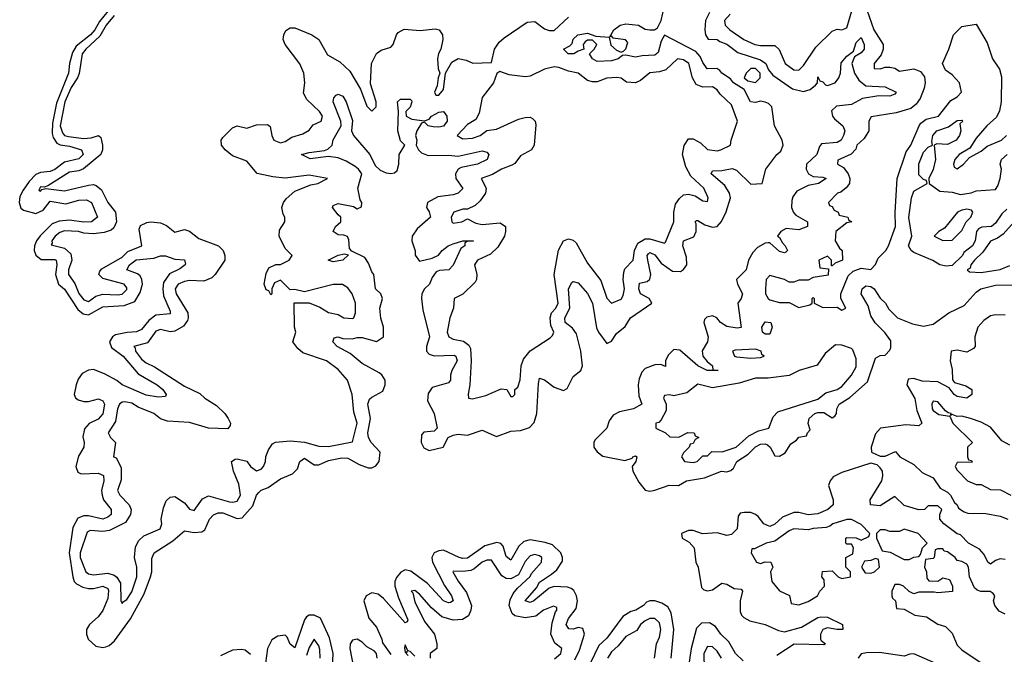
# Model space of a CAD drawing. Header units: inches. Extents: x 2710751 to 2829008, y 857003 to 965602.
# Tile 295 of 320: x 2802943 to 2807047, y 876346 to 878993. Entities that reach past the tile are written whole.
import ezdxf

# ---------------------------------------------------------------- set-up
doc = ezdxf.new("R2010")
doc.units = ezdxf.units.IN
doc.header["$MEASUREMENT"] = 0
doc.layers.add('C8807', color=7, linetype='Continuous')

msp = doc.modelspace()

# ---------------------------------------------------------------- linework, layer by layer
at = {"layer": 'C8807', "color": 2}
for points, elevation in [([(2803312, 879030), (2803274.9, 878985.1), (2803255.8, 878950), (2803238, 878930), (2803177.8, 878882.2), (2803163.4, 878856.6), (2803150.3, 878810), (2803146.4, 878770), (2803095.6, 878644.4), (2803079, 878561), (2803078.9, 878518.9), (2803082.2, 878502.2), (2803098.3, 878478.3), (2803111.4, 878471.4), (2803150, 878465.3), (2803201, 878450), (2803207.7, 878430), (2803190, 878412.3), (2803130, 878398), (2803090, 878368.4), (2803070, 878359.7), (2803030, 878355.1), (2803010, 878346.9), (2802982, 878318), (2802957.8, 878282.2), (2802944, 878256), (2802940.2, 878230), (2802947.2, 878207.2), (2802958.2, 878198.2), (2803010, 878184.9), (2803041, 878199), (2803070, 878235.6), (2803134.7, 878225.3), (2803190, 878240.3), (2803222, 878242), (2803242, 878230), (2803266.8, 878170), (2803242, 878150), (2803210, 878148.7), (2803150, 878156.9), (2803107.2, 878152.8), (2803078.9, 878141.1), (2803028.1, 878091.9), (2803012.8, 878070), (2803004.6, 878050), (2803003.1, 878030), (2803010.2, 878010.2), (2803032.4, 877992.4), (2803090, 877993.4), (2803094.4, 877990), (2803097.4, 877970), (2803091.5, 877930), (2803104.9, 877890), (2803130, 877868.4), (2803184.6, 877784.6), (2803206.8, 877766.8), (2803230, 877762), (2803290, 877794.9), (2803378.5, 877801.5), (2803422.3, 877817.7), (2803444.9, 877855.1), (2803454.3, 877890), (2803451.5, 877910), (2803444.4, 877924.4), (2803433.5, 877933.5), (2803389.5, 877950), (2803400.7, 877970), (2803428.3, 877991.7), (2803501.6, 877998.4), (2803530, 878007.7), (2803550, 878008), (2803590, 877994.4), (2803630, 877990.8), (2803633.4, 877973.4), (2803633, 877970), (2803610, 877954.5), (2803567.6, 877932.4), (2803542.5, 877897.5), (2803538.9, 877870), (2803541.8, 877841.8), (2803570, 877778), (2803570, 877766), (2803510, 877760.7), (2803481, 877739), (2803450, 877700.5), (2803430, 877691.5), (2803391.2, 877688.8), (2803341.8, 877678.2), (2803330.3, 877669.7), (2803317.1, 877650), (2803326.1, 877626.1), (2803374, 877590), (2803436, 877516), (2803515.5, 877470), (2803539.1, 877450), (2803554, 877430), (2803550, 877422), (2803522, 877418), (2803470, 877426.9), (2803370, 877469.6), (2803347.6, 877487.6), (2803295.8, 877515.8), (2803250, 877533.6), (2803230, 877531.6), (2803203.2, 877516.8), (2803186.7, 877493.3), (2803178, 877470), (2803170.4, 877430), (2803176.1, 877416.1), (2803187, 877407), (2803210, 877400.4), (2803230, 877400.4), (2803271.8, 877411.8), (2803290, 877404), (2803296, 877390), (2803290, 877349.6), (2803270, 877327.6), (2803231.8, 877308.2), (2803213.5, 877286.5), (2803206.4, 877253.6), (2803212.2, 877230), (2803210.3, 877210), (2803187.7, 877172.3), (2803177, 877130), (2803185.8, 877105.8), (2803199.5, 877099.5), (2803270, 877102.4), (2803291.6, 877091.6), (2803294, 877070), (2803283.8, 877030), (2803286, 877010), (2803292.4, 876990), (2803323.8, 876950), (2803323.8, 876930), (2803310, 876917.6), (2803290, 876909.7), (2803230, 876924.4), (2803210, 876924), (2803185.4, 876914.6), (2803164.4, 876875.6), (2803148.9, 876770), (2803163.7, 876670), (2803170.3, 876650.3), (2803179.9, 876639.9), (2803205.8, 876625.8), (2803230, 876621.3), (2803250, 876620.3), (2803290, 876630.3), (2803310, 876620.7), (2803313.1, 876613.1), (2803310, 876579), (2803290, 876529.5), (2803270, 876502.4), (2803234, 876470), (2803222, 876450), (2803221.1, 876430), (2803228.5, 876410), (2803260.4, 876380.4), (2803290, 876374.6), (2803302.2, 876377.8), (2803316.4, 876383.6), (2803338, 876402), (2803405.2, 876494.8), (2803461.1, 876598.9), (2803488.5, 876670), (2803493, 876690), (2803494, 876746), (2803503.7, 876770), (2803580.5, 876819.5), (2803630, 876860.7), (2803670, 876854), (2803702.4, 876857.6), (2803714.5, 876865.5), (2803734.5, 876910), (2803750, 876927.7), (2803770, 876935.8), (2803790, 876936.5), (2803850, 876912.4), (2803870, 876915.5), (2803914.9, 876965.1), (2803929.6, 877010), (2803939.4, 877020.6), (2803949.8, 877030.2), (2803978.2, 877041.8), (2804030, 877078.4), (2804080.5, 877099.5), (2804100.5, 877119.5), (2804110, 877151), (2804130, 877164), (2804170, 877136.3), (2804190, 877136.3), (2804230, 877154.9), (2804285.5, 877165.5), (2804310, 877164.4), (2804358, 877138), (2804395.5, 877124.5), (2804410, 877124), (2804427.3, 877132.7), (2804441.2, 877150), (2804445.2, 877190), (2804407.3, 877230), (2804396.2, 877250), (2804394, 877270), (2804405.1, 877330), (2804394.5, 877390), (2804400.9, 877410), (2804410, 877419.1), (2804456.6, 877443.4), (2804466.6, 877470), (2804466, 877490), (2804451.9, 877511.9), (2804440.7, 877520.7), (2804370, 877558.4), (2804320.8, 877600.8), (2804266, 877630), (2804248.7, 877650), (2804254, 877666), (2804269.5, 877670.5), (2804290, 877663), (2804330, 877661.6), (2804350, 877668), (2804370, 877667.7), (2804430, 877650.8), (2804459, 877670), (2804459, 877710), (2804447.5, 877747.5), (2804443.7, 877790), (2804455.3, 877830), (2804448.7, 877850), (2804426.6, 877870), (2804419, 877930), (2804410, 877942), (2804397, 877977), (2804380.9, 878000.9), (2804327.3, 878027.3), (2804318, 878038), (2804315.3, 878075.3), (2804308.9, 878088.9), (2804294.6, 878094.6), (2804270, 878096), (2804249.3, 878110), (2804259, 878130), (2804282, 878150), (2804282, 878170), (2804270, 878179), (2804246.6, 878210), (2804250, 878218), (2804270, 878226.8), (2804334.4, 878214.4), (2804350, 878204.7), (2804368, 878212), (2804368.7, 878230), (2804361.5, 878241.5), (2804352.7, 878290), (2804369, 878350), (2804355.3, 878370), (2804340.7, 878380.7), (2804303.5, 878403.5), (2804270, 878417), (2804230, 878422), (2804152.9, 878412.9), (2804118, 878430), (2804150, 878439.3), (2804213.2, 878446.8), (2804227.3, 878452.7), (2804245.2, 878470), (2804250, 878492), (2804282.7, 878550), (2804280.9, 878570), (2804249.6, 878650), (2804252.7, 878667.3), (2804261.5, 878678.5), (2804270, 878682.8), (2804290, 878674), (2804303, 878650), (2804330, 878572), (2804326, 878530), (2804334, 878510), (2804402, 878430), (2804425.2, 878385.2), (2804445.8, 878365.8), (2804470, 878354), (2804490, 878350.8), (2804505.2, 878354.8), (2804516, 878364), (2804522.7, 878390), (2804524, 878430), (2804548, 878470), (2804530, 878488), (2804519, 878530), (2804522, 878610), (2804518, 878650), (2804530, 878662), (2804570, 878662), (2804576, 878656), (2804578, 878650), (2804570, 878628), (2804552, 878610), (2804554, 878590), (2804578, 878578), (2804630, 878571), (2804650, 878578), (2804659, 878590), (2804690, 878607.7), (2804710, 878610.4), (2804723, 878590), (2804724.9, 878570), (2804709.5, 878549.5), (2804690, 878544.5), (2804665.6, 878545.6), (2804646, 878550), (2804630, 878566), (2804618, 878562), (2804598, 878530), (2804592, 878510), (2804598, 878490), (2804596, 878470), (2804604.7, 878450), (2804617.3, 878437.3), (2804645.8, 878425.8), (2804730, 878427.7), (2804770, 878424), (2804870, 878445.5), (2804890, 878441), (2804898.8, 878430), (2804890.7, 878410), (2804850.8, 878390), (2804783.4, 878376.6), (2804770.5, 878369.5), (2804758.8, 878350), (2804761, 878330), (2804790, 878289), (2804771, 878270), (2804750, 878262.4), (2804685.2, 878254.8), (2804642, 878230), (2804638, 878210), (2804650, 878192), (2804654.8, 878170), (2804599, 878121), (2804579.3, 878090), (2804577.1, 878070), (2804590.8, 878029.2), (2804590.8, 878010.8), (2804610, 877986), (2804662, 877998), (2804689.2, 878010.8), (2804704, 878030), (2804729.3, 878050), (2804750, 878058.4), (2804790, 878070.4), (2804834, 878070), (2804811.1, 878068.9), (2804798, 878062), (2804798, 878050), (2804782, 878038), (2804750, 877969), (2804731, 877950), (2804692.7, 877947.3), (2804679.1, 877940.9), (2804662, 877918), (2804650.4, 877890), (2804630.5, 877870), (2804619.3, 877850), (2804617, 877830), (2804623.4, 877783.4), (2804650.4, 877670), (2804638, 877630), (2804638, 877610), (2804650, 877598), (2804670.8, 877590.8), (2804753.4, 877593.4), (2804761, 877590), (2804766.8, 877570), (2804744.7, 877530), (2804738, 877510), (2804738, 877490), (2804730, 877478), (2804661.6, 877458.4), (2804645.5, 877434.5), (2804643.1, 877403.1), (2804670.3, 877350), (2804682.8, 877290), (2804670, 877277.2), (2804626.8, 877273.2), (2804618, 877262), (2804616, 877230), (2804627.9, 877207.9), (2804650, 877196), (2804708, 877210), (2804729.3, 877250.7), (2804750, 877260.7), (2804770, 877264), (2804810, 877260.5), (2804870, 877280.7), (2804930, 877254.8), (2804990, 877276.3), (2805030, 877279.1), (2805067.5, 877292.5), (2805087.3, 877312.7), (2805098, 877350), (2805104.8, 877475.2), (2805110, 877498), (2805130, 877490.7), (2805170, 877460.7), (2805210, 877446), (2805225.2, 877454.8), (2805250, 877504.7), (2805282, 877530), (2805288.7, 877550), (2805282, 877610), (2805263.3, 877683.3), (2805246.7, 877706.7), (2805216, 877730), (2805215.1, 877750), (2805236.3, 877790), (2805229.8, 877870.2), (2805243.7, 877896.3), (2805250, 877901), (2805270, 877896), (2805310, 877851), (2805330, 877811.3), (2805347.7, 877707.7), (2805354.8, 877690), (2805390, 877642), (2805410, 877652), (2805430, 877684.7), (2805466, 877714), (2805488.7, 877750), (2805578, 877810), (2805566, 877830), (2805530, 877849), (2805522.9, 877870), (2805526, 877894), (2805558.6, 877901.4), (2805569.3, 877910.7), (2805574, 877930), (2805560.5, 877990), (2805558.4, 878010), (2805563.5, 878016.5), (2805570, 878021.6), (2805590, 878012.2), (2805617.1, 877977.1), (2805664.1, 877944.1), (2805697.2, 877942.8), (2805710, 877950.6), (2805723.6, 877970), (2805722.4, 878002.4), (2805707.3, 878050), (2805709.5, 878070), (2805752.7, 878087.3), (2805762.7, 878110), (2805762, 878142), (2805758, 878150), (2805764, 878156), (2805770, 878154.8), (2805798, 878138), (2805830, 878127.3), (2805850, 878130.6), (2805868.2, 878151.8), (2805887.8, 878192.2), (2805905.2, 878250), (2805901.2, 878270), (2805882, 878302), (2805825.2, 878350), (2805830, 878362), (2805870, 878364), (2805912.4, 878372.4), (2805930, 878366), (2805990, 878306.8), (2806038, 878310), (2806053.2, 878370), (2806099, 878430), (2806115.5, 878444.5), (2806125.2, 878470), (2806120.9, 878490), (2806089.2, 878550), (2806077.2, 878630), (2806063.7, 878643.7), (2806049.5, 878649.5), (2806030, 878652.7), (2806010, 878647.3), (2805989, 878650), (2805962, 878702), (2805918, 878730), (2805905.6, 878745.6), (2805869, 878770), (2805861.2, 878781.2), (2805849.3, 878789.3), (2805808, 878788), (2805790, 878814), (2805779.4, 878839.4), (2805760.7, 878860.7), (2805630, 878928), (2805617.3, 878902.7), (2805604.5, 878855.5), (2805590, 878845.1), (2805537.5, 878842.5), (2805510, 878836), (2805470, 878845.2), (2805456, 878844), (2805438, 878830), (2805410, 878821.6), (2805350, 878819), (2805330, 878829), (2805318, 878850), (2805338, 878870), (2805348, 878890), (2805330, 878908), (2805310, 878908), (2805299.6, 878900.4), (2805292, 878890), (2805294, 878870), (2805270, 878862), (2805252, 878850), (2805228.7, 878850), (2805209, 878870), (2805236.5, 878883.5), (2805246, 878894), (2805250, 878911), (2805269, 878930), (2805310, 878936), (2805343.6, 878923.6), (2805399.8, 878919.8), (2805407.3, 878887.3), (2805430, 878866), (2805450, 878858), (2805459, 878861), (2805468.9, 878871.1), (2805478, 878898), (2805468.4, 878908.4), (2805416.4, 878916.4), (2805410, 878926), (2805402, 878922), (2805419.3, 878950), (2805445.2, 878970), (2805470, 878975.5), (2805522, 878970), (2805550, 878953.4), (2805570, 878950.5), (2805589.4, 878950.6), (2805601.2, 878958.8), (2805616, 878990), (2805630, 879051.3)], 2), ([(2803336.9, 879010), (2803302.9, 878970), (2803276.4, 878923.6), (2803218, 878870), (2803203.2, 878850), (2803191.1, 878768.9), (2803184.2, 878750), (2803157.7, 878710), (2803131.2, 878650), (2803111.1, 878550), (2803120.6, 878520.6), (2803130, 878510.3), (2803145.9, 878505.9), (2803210, 878497.8), (2803240.5, 878499.5), (2803272, 878510), (2803281, 878501), (2803288.2, 878470), (2803288.5, 878450), (2803281.6, 878430), (2803208.5, 878371.5), (2803190, 878362.6), (2803150, 878357.2), (2803059.8, 878300.2), (2803045.4, 878294.6), (2803030, 878296), (2803022, 878282), (2803030, 878278), (2803035.1, 878284.9), (2803051.6, 878288.4), (2803130, 878279.5), (2803230, 878302.6), (2803250, 878305.3), (2803262, 878302), (2803284, 878284), (2803310, 878230.8), (2803342, 878190), (2803346, 878150), (2803335.8, 878124.2), (2803324.7, 878115.3), (2803294.6, 878105.4), (2803250, 878099.7), (2803210, 878103), (2803188, 878110), (2803130, 878112), (2803110, 878105.6), (2803090.5, 878090), (2803077.3, 878070), (2803078.8, 878061.2), (2803074, 878054), (2803130, 878040.4), (2803156.1, 878016.1), (2803160.5, 877990), (2803146.7, 877950), (2803146.4, 877930), (2803172.3, 877892.3), (2803190, 877850.8), (2803210, 877824.4), (2803230, 877818), (2803260.4, 877839.6), (2803290, 877847.6), (2803350, 877844.9), (2803370, 877848.9), (2803390, 877867.3), (2803390, 877875.3), (2803379, 877890), (2803290, 877913.2), (2803273.2, 877930), (2803276.5, 877943.5), (2803285.6, 877954.4), (2803370, 878002.6), (2803394.1, 878025.9), (2803451.8, 878050), (2803441.2, 878118.8), (2803445.8, 878134.2), (2803473, 878147), (2803490, 878150.4), (2803530, 878145.7), (2803554.3, 878134.3), (2803590, 878107.3), (2803630, 878118), (2803650, 878110.7), (2803690, 878080.7), (2803772, 878050), (2803790.9, 878030.9), (2803798, 878010), (2803798, 877990), (2803758, 877930), (2803743.5, 877916.5), (2803710, 877902.7), (2803650, 877905.2), (2803630, 877900.9), (2803604, 877890), (2803590.8, 877870), (2803594.8, 877850), (2803643, 877770), (2803645.5, 877750), (2803642, 877738), (2803625.7, 877714.3), (2803590, 877694), (2803570, 877691.8), (2803530, 877700.9), (2803510, 877694), (2803474.9, 877645.1), (2803418, 877630), (2803424, 877624), (2803426, 877610), (2803450, 877577.3), (2803470, 877562), (2803504.7, 877544.7), (2803630, 877464.9), (2803694, 877434), (2803714.4, 877414.4), (2803763.5, 877383.5), (2803798, 877350), (2803812, 877330), (2803822, 877310), (2803819.6, 877300.4), (2803810, 877286), (2803730, 877289), (2803650, 877312.7), (2803559, 877319), (2803530, 877328.7), (2803502, 877350), (2803436.6, 877376.6), (2803410, 877394), (2803381.1, 877398.9), (2803370, 877398), (2803358.8, 877390), (2803350.8, 877370), (2803342.5, 877317.5), (2803312, 877270), (2803322, 877250), (2803342, 877230), (2803334, 877170), (2803345.4, 877165.4), (2803365.5, 877125.5), (2803366, 877074), (2803350.8, 877030), (2803360.7, 877010), (2803398.8, 876970), (2803407.3, 876950), (2803404.9, 876930), (2803383.8, 876896.2), (2803316.7, 876863.3), (2803290, 876858.7), (2803236.8, 876863.2), (2803223.7, 876856.3), (2803194.4, 876770), (2803194.4, 876750), (2803219.1, 876690), (2803230, 876681.6), (2803250, 876678.4), (2803310, 876685.3), (2803336.5, 876676.5), (2803347.4, 876667.4), (2803362.4, 876642.4), (2803364, 876570), (2803370, 876558), (2803374.2, 876565.8), (2803390, 876574.8), (2803410, 876607.3), (2803431.5, 876670), (2803431.8, 876710), (2803420.9, 876750), (2803425.1, 876794.9), (2803438.9, 876821.1), (2803460.1, 876839.9), (2803528.7, 876870), (2803536, 876890), (2803532.7, 876910), (2803542.7, 876957.3), (2803554, 876986), (2803570, 877002), (2803590, 877004.7), (2803630, 876978), (2803650, 876951.3), (2803670, 876946), (2803705.2, 876994.8), (2803730, 877007.3), (2803817.2, 876982.8), (2803830, 876980.4), (2803850, 876984.9), (2803862.9, 877010), (2803860.7, 877030), (2803855.6, 877055.6), (2803834, 877110), (2803826, 877150), (2803840.4, 877159.6), (2803850, 877162), (2803890, 877152), (2803904.7, 877130), (2803930, 877111.3), (2803950, 877118), (2803959, 877130), (2803968, 877150), (2803968.4, 877171.6), (2803980.4, 877199.6), (2803996.4, 877223.6), (2804008.9, 877231.1), (2804070, 877237.1), (2804130.5, 877230.5), (2804190, 877214), (2804230, 877213), (2804330, 877232), (2804349.2, 877310), (2804336.2, 877356.2), (2804329.2, 877430), (2804308.9, 877488.9), (2804270, 877534), (2804222, 877570), (2804123.7, 877603.7), (2804102, 877622), (2804082, 877650), (2804094, 877690), (2804088, 877710), (2804087.3, 877812.7), (2804150, 877812), (2804194, 877794), (2804230, 877771.3), (2804270, 877762.8), (2804294, 877750), (2804330, 877746.8), (2804335.3, 877750), (2804342, 877770), (2804342, 877810), (2804328.7, 877850), (2804310, 877875.3), (2804288.9, 877888.9), (2804250, 877889), (2804130, 877858), (2804090, 877868), (2804070, 877866), (2804030, 877906), (2804004.7, 877895.3), (2803994, 877870), (2803994, 877850), (2803990, 877846), (2803982, 877862), (2803970, 877866), (2803962, 877890), (2803970, 877934), (2803982, 877958), (2804010, 877972), (2804030, 877972), (2804066, 877990), (2804078, 878010), (2804050, 878038), (2804024, 878090), (2804025.2, 878114.8), (2804048, 878150), (2804048, 878170), (2804041.2, 878181.2), (2804035.3, 878210), (2804042, 878230), (2804053.6, 878246.4), (2804090, 878278), (2804156.5, 878303.5), (2804186, 878310), (2804226, 878330), (2804150, 878344), (2804050, 878331.5), (2803997.6, 878337.6), (2803932.1, 878352.1), (2803890, 878402.7), (2803830, 878425.2), (2803799, 878450), (2803784, 878470), (2803782, 878490), (2803790, 878502), (2803830, 878542), (2803849.1, 878550.9), (2803890, 878541), (2803930, 878554), (2803975.9, 878555.9), (2803987.1, 878547.1), (2803994, 878510), (2804002.8, 878490), (2804030, 878479.1), (2804050, 878485.5), (2804077.5, 878502.5), (2804123.1, 878516.9), (2804150, 878532), (2804166, 878554), (2804199, 878570), (2804205.2, 878590), (2804192.7, 878610), (2804139.5, 878659.5), (2804126.3, 878686.3), (2804132, 878730), (2804127, 878770), (2804110, 878809), (2804049.2, 878890), (2804041.2, 878910), (2804044, 878930), (2804052.7, 878947.3), (2804070, 878958.8), (2804090, 878959.1), (2804161, 878930), (2804190.4, 878910.4), (2804226.2, 878846.2), (2804276.7, 878816.7), (2804318.4, 878778.4), (2804363, 878703), (2804390, 878632), (2804410, 878612), (2804428, 878630), (2804428.7, 878650), (2804405.6, 878725.6), (2804409.4, 878810.6), (2804430, 878852), (2804450, 878866), (2804490, 878878), (2804499, 878890), (2804514, 878930), (2804520.9, 878939.1), (2804546, 878954), (2804612.7, 878947.3), (2804675.3, 878955.3), (2804690.7, 878950.7), (2804704.7, 878930), (2804706, 878910), (2804698.8, 878870), (2804688.3, 878851.7), (2804684, 878830), (2804686.8, 878790), (2804694, 878770), (2804686.8, 878750), (2804683.5, 878716.5), (2804672, 878690), (2804678, 878678), (2804690, 878678), (2804710, 878702), (2804718, 878770), (2804743.7, 878816.3), (2804770, 878831), (2804803.5, 878823.5), (2804831.1, 878811.1), (2804910, 878814), (2804922, 878870), (2804941.5, 878898.5), (2804962.5, 878917.5), (2805058, 878982), (2805090, 878986), (2805130, 878954.8), (2805150, 878948), (2805170, 878947.7), (2805230, 879004)], 6), ([(2805817.6, 879022.4), (2805801, 878990), (2805798, 878950), (2805802, 878930), (2805812, 878912), (2805850, 878910.7), (2805861.4, 878901.4), (2805890, 878890.4), (2805936, 878856), (2806030, 878826), (2806053.4, 878810), (2806063.4, 878783.4), (2806082, 878762), (2806164.4, 878704.4), (2806210, 878694), (2806238, 878702), (2806260.4, 878719.6), (2806268, 878730), (2806270, 878754), (2806278, 878738), (2806290, 878734), (2806301, 878721), (2806310, 878718), (2806342, 878730), (2806357.2, 878750), (2806364, 878770), (2806366.8, 878813.2), (2806390, 878841), (2806418.6, 878861.4), (2806430, 878898), (2806450, 878918), (2806462.8, 878890), (2806462.8, 878870), (2806450, 878854), (2806422, 878838), (2806410.8, 878810), (2806422.8, 878770), (2806440.9, 878740.9), (2806470, 878717.3), (2806550, 878713.4), (2806596, 878690), (2806590, 878682), (2806570, 878674), (2806524.5, 878675.5), (2806455.5, 878664.5), (2806410, 878639.5), (2806347.5, 878632.5), (2806326.8, 878613.2), (2806331, 878590), (2806338.8, 878578.8), (2806373.4, 878550), (2806382, 878530), (2806377.1, 878510), (2806367.3, 878490), (2806350, 878480.5), (2806285.5, 878474.5), (2806275.9, 878464.1), (2806265.5, 878430), (2806222.8, 878390), (2806220.7, 878370), (2806230.6, 878350.6), (2806250, 878338.8), (2806290, 878336.3), (2806304.7, 878330), (2806272, 878310), (2806230, 878302), (2806182.3, 878277.7), (2806165.5, 878254.5), (2806160.9, 878239.1), (2806160.4, 878210), (2806168.2, 878188.2), (2806177.6, 878177.6), (2806226, 878150), (2806226, 878130), (2806190, 878117), (2806137.3, 878122.7), (2806116, 878110), (2806102, 878090), (2806110, 878084.7), (2806121.7, 878061.7), (2806133, 878050), (2806142.8, 878030), (2806136.7, 878023.3), (2806130, 878020.9), (2806110, 878026), (2806070, 878062), (2806062, 878062), (2806050, 878061.2), (2806017.6, 878042.4), (2805998.4, 878021.6), (2805980.7, 877990), (2805970.3, 877949.7), (2805931, 877910), (2805934.8, 877890), (2805956.3, 877850), (2805950.7, 877830), (2805936.3, 877810), (2805950.5, 877709.5), (2805933.2, 877706.8), (2805890, 877713.2), (2805864, 877730), (2805849.3, 877749.3), (2805830, 877757.2), (2805807.3, 877752.7), (2805796.9, 877743.1), (2805794.8, 877730), (2805812.2, 877670), (2805810.3, 877649.7), (2805787.7, 877612.3), (2805790.5, 877590), (2805807.9, 877567.9), (2805830.8, 877550), (2805831.6, 877531.6), (2805854, 877530), (2805809, 877530), (2805769.4, 877550), (2805694.8, 877614.8), (2805670, 877617.2), (2805646, 877594), (2805634.8, 877570), (2805634, 877546), (2805614.6, 877554.6), (2805590, 877554), (2805550, 877538), (2805536.5, 877523.5), (2805525.1, 877494.9), (2805521.3, 877470), (2805523.8, 877423.8), (2805536, 877390), (2805501, 877370), (2805442.3, 877357.7), (2805416.7, 877343.3), (2805399.9, 877320.1), (2805390, 877289.2), (2805340.7, 877239.3), (2805336, 877230), (2805336, 877210), (2805350.5, 877190.5), (2805372.8, 877172.8), (2805465.2, 877154.8), (2805495.3, 877164.7), (2805498, 877170), (2805510, 877173.4), (2805514.8, 877170), (2805510.7, 877150), (2805496, 877130), (2805498.8, 877110), (2805524.1, 877064.1), (2805550, 877030.8), (2805570, 877026.8), (2805590, 877030.4), (2805650, 877052), (2805689.4, 877050.6), (2805722, 877070), (2805797.7, 877082.3), (2805868, 877110), (2805890, 877106.8), (2805907.2, 877112.8), (2805917.6, 877122.4), (2805932.3, 877150), (2805978.8, 877181.2), (2806010, 877211.8), (2806030, 877222.4), (2806050, 877224), (2806059.3, 877219.3), (2806071.3, 877210), (2806090, 877174), (2806110, 877172), (2806134, 877186), (2806156.4, 877223.6), (2806180.4, 877239.6), (2806190, 877252), (2806222, 877258), (2806226, 877270), (2806238, 877282), (2806228.7, 877308.7), (2806233.2, 877330), (2806257.2, 877350), (2806270, 877354.9), (2806294.6, 877354.6), (2806330, 877332), (2806340.4, 877339.6), (2806348, 877350), (2806348.7, 877370), (2806359, 877390), (2806403.3, 877416.7), (2806477, 877483), (2806510, 877582), (2806530, 877592), (2806550, 877594), (2806570, 877614), (2806573.6, 877626.4), (2806573.2, 877653.2), (2806548.4, 877688.4), (2806508.4, 877728.4), (2806490, 877758), (2806478.9, 877798.9), (2806450, 877849.2), (2806455.1, 877870), (2806470, 877883), (2806490, 877880.5), (2806504, 877870), (2806530, 877831.3), (2806551.3, 877810), (2806565.4, 877785.4), (2806602, 877750), (2806664.5, 877724.5), (2806710, 877714.8), (2806750, 877723), (2806816, 877770), (2806879.7, 877800.3), (2806930, 877856.3), (2806949.2, 877870), (2807010, 877885.5), (2807090, 877887.3)], 2), ([(2805904.4, 879015.6), (2805880.5, 878990), (2805883.8, 878970), (2805903, 878950), (2805960.7, 878910), (2806006.8, 878890), (2806030, 878885.7), (2806090, 878885.5), (2806108.8, 878868.8), (2806133.4, 878810), (2806170, 878783.8), (2806190, 878783), (2806210, 878802), (2806261.4, 878878.6), (2806330, 878945.5), (2806350, 878953.4), (2806370, 878950.7), (2806390, 878958.8), (2806411.8, 879030)], 6), ([(2806474.2, 879034.2), (2806503.1, 878950), (2806541.6, 878890), (2806542.4, 878870), (2806534.2, 878845.8), (2806504, 878810), (2806504.7, 878790), (2806530, 878787.7), (2806550, 878794.8), (2806570, 878794.8), (2806590.6, 878790.6), (2806610, 878778.8), (2806670, 878787.3), (2806697.3, 878777.3), (2806714.8, 878754.8), (2806717.3, 878730), (2806713.2, 878706.8), (2806696.4, 878663.6), (2806679.9, 878640.1), (2806657.1, 878622.9), (2806595.9, 878604.1), (2806491.6, 878588.4), (2806482, 878570), (2806482, 878530), (2806462.8, 878497.2), (2806432, 878470), (2806427.7, 878452.3), (2806408.3, 878431.7), (2806352.7, 878407.3), (2806352, 878390), (2806376.3, 878376.3), (2806396, 878350), (2806402.8, 878330), (2806401, 878310), (2806387.9, 878292.1), (2806365.8, 878274.2), (2806352, 878270), (2806314, 878230), (2806318, 878218), (2806330, 878214), (2806338, 878198), (2806354, 878190), (2806358, 878178), (2806394, 878170), (2806398, 878158), (2806412, 878150), (2806390, 878146), (2806344.7, 878110), (2806342, 878070), (2806359.6, 878039.6), (2806371.3, 878030), (2806372, 877990), (2806342, 877978), (2806330, 877966), (2806326, 877966), (2806326, 877990), (2806310, 878006), (2806274, 877990), (2806278, 877958), (2806314, 877954), (2806312.7, 877927.3), (2806250, 877918), (2806230, 877906), (2806190, 877906), (2806170, 877898), (2806150, 877898), (2806130, 877908.7), (2806070, 877926), (2806054, 877910), (2806052, 877870), (2806052, 877850), (2806062, 877830), (2806070, 877824.7), (2806110, 877814), (2806150, 877814), (2806190, 877792), (2806236.4, 877803.6), (2806246, 877810), (2806246, 877830), (2806250, 877834), (2806254, 877830), (2806254, 877810), (2806290, 877792), (2806350, 877794), (2806370, 877782), (2806386, 877790), (2806366, 877830), (2806366, 877850), (2806396, 877924), (2806416.5, 877943.5), (2806450, 877956), (2806490, 877951.3), (2806510, 877972), (2806521.2, 877998.8), (2806553.6, 878030), (2806563.6, 878050), (2806593.3, 878130), (2806591.7, 878188.3), (2806600.9, 878330), (2806638.4, 878441.6), (2806657.6, 878470), (2806692.3, 878550), (2806698.9, 878561.1), (2806721.3, 878578.7), (2806772, 878590), (2806824.2, 878655.8), (2806850, 878671), (2806869, 878690), (2806859.5, 878730), (2806830, 878762.7), (2806802, 878782), (2806789, 878810), (2806816, 878870), (2806835.3, 878930), (2806870, 878964.7), (2806930, 878974), (2806975.9, 878895.9), (2806997.3, 878830), (2807026.6, 878786.6), (2807034.6, 878754.6), (2807034, 878650), (2807027.5, 878612.5), (2807014.2, 878585.8), (2806973.4, 878550), (2806930, 878499.3), (2806903, 878457), (2806858.8, 878430), (2806840.5, 878410), (2806834.8, 878390), (2806838, 878378), (2806850, 878371), (2806877.2, 878390), (2806901.5, 878418.5), (2806950, 878444.9), (2806975.1, 878464.9), (2807035.1, 878490), (2807056.2, 878510)], 6), ([(2807057, 878203), (2807036.9, 878183.1), (2807010, 878143.7), (2806994, 878130), (2806953, 878127), (2806938.8, 878121.2), (2806930.5, 878109.5), (2806924.9, 878070), (2806914, 878050), (2806878.4, 878021.6), (2806872.4, 878010), (2806830, 877967.6), (2806804.5, 877964.5), (2806778, 877970), (2806749.1, 877989.1), (2806670, 878022), (2806658, 878030), (2806648, 878050), (2806661.2, 878090), (2806648.5, 878168.5), (2806659.5, 878250), (2806670, 878278), (2806726, 878310), (2806722, 878322), (2806710, 878326), (2806690, 878346), (2806690, 878392), (2806710, 878441), (2806730, 878461), (2806748, 878470), (2806745.2, 878485.2), (2806749.4, 878509.4), (2806766, 878530), (2806814.2, 878545.8), (2806850, 878572), (2806870, 878574), (2806874, 878570), (2806862, 878558), (2806866, 878530), (2806860.5, 878510), (2806846.8, 878490), (2806810, 878472.3), (2806765.4, 878474.6), (2806754, 878470), (2806760.7, 878410), (2806750, 878368), (2806732, 878330), (2806734, 878310), (2806778, 878278), (2806830, 878273.4), (2806864.5, 878264.5), (2806909.4, 878270.6), (2806930, 878278.8), (2807010, 878284.7), (2807020.2, 878299.8), (2807029, 878330), (2807035.3, 878370), (2807029, 878390), (2807035.3, 878410), (2807059, 878430)], 2), ([(2807087.7, 878150), (2807041.5, 878098.5), (2807018.2, 878081.8), (2806990, 878069.3), (2806957.3, 878022.7), (2806923, 877990), (2806908, 877970), (2806904, 877956), (2806892, 877950), (2806902, 877942), (2806950, 877938.8), (2807030, 877950.8), (2807070, 877967.3)], 6), ([(2807050, 877761.2), (2807010, 877762.7), (2806990, 877758), (2806961.2, 877738.8), (2806937.1, 877710), (2806924.4, 877670), (2806926, 877630), (2806918, 877622), (2806890, 877607), (2806850, 877615.1), (2806826, 877610), (2806820.7, 877570), (2806830, 877534), (2806830.7, 877490.7), (2806839.8, 877479.8), (2806886.4, 877466.4), (2806912, 877450), (2806911.3, 877430), (2806890, 877414), (2806850, 877422), (2806837.2, 877430), (2806817.5, 877457.5), (2806770, 877482.9), (2806705.1, 877485.1), (2806670, 877497.2), (2806646.8, 877493.2), (2806641, 877470), (2806673.7, 877413.7), (2806682.6, 877362.6), (2806702.8, 877310), (2806690, 877299.3), (2806636.9, 877303.1), (2806531.1, 877288.9), (2806510, 877266), (2806492, 877210), (2806494, 877190), (2806530, 877172), (2806550, 877172), (2806592.7, 877192.7), (2806612, 877170), (2806670, 877137.3), (2806704.4, 877104.4), (2806750, 877082), (2806779.8, 877039.8), (2806810, 877022.8), (2806822.8, 877010), (2806839.8, 876979.8), (2806851, 876970), (2806856, 876956), (2806879.8, 876939.8), (2806895.3, 876935.3), (2806970, 876934), (2807030, 876922.8), (2807061, 876910)], 2), ([(2807070, 877219), (2807036.5, 877236.5), (2806990, 877293.2), (2806950, 877314), (2806906, 877330), (2806870, 877339), (2806850, 877338), (2806830, 877346), (2806822, 877342), (2806826, 877350), (2806812.9, 877352.9), (2806802, 877362), (2806770, 877399), (2806750, 877402), (2806744.9, 877390), (2806745.5, 877370), (2806750, 877362.8), (2806774, 877346), (2806819.6, 877339.6), (2806832, 877310), (2806914, 877230), (2806894, 877210), (2806894, 877170), (2806898, 877158), (2806910, 877154), (2806912.7, 877147.3), (2806850, 877146), (2806842, 877130), (2806850, 877114), (2806894, 877070), (2806930, 877054), (2806950, 877054), (2806990, 877034), (2807031.6, 877031.6), (2807074, 877010)], 6), ([(2807050, 876742), (2807030, 876744), (2807010, 876738), (2806990, 876722), (2806978, 876730), (2806963.2, 876763.2), (2806944.1, 876784.1), (2806897.2, 876810), (2806864.1, 876844.1), (2806850, 876849.4), (2806795.3, 876890), (2806778, 876910), (2806778, 876930), (2806786, 876950), (2806770, 876966), (2806730, 876966), (2806714, 876950), (2806690, 876949.4), (2806630, 876967), (2806590, 877004), (2806530, 876965.7), (2806489.8, 876969.8), (2806487.3, 876990), (2806536, 877070), (2806540.9, 877090), (2806539.3, 877110), (2806530, 877124), (2806516.5, 877136.5), (2806490, 877144), (2806370, 877105.1), (2806333.8, 877086.2), (2806320.7, 877070), (2806314, 877050), (2806333.4, 876990), (2806333, 876970), (2806310.7, 876950), (2806270, 876932.7), (2806230, 876928), (2806190, 876937.2), (2806170, 876937.2), (2806121.7, 876918.3), (2806090, 876889.6), (2806070, 876879.5), (2806045.2, 876890), (2806021.5, 876921.5), (2806009.6, 876929.6), (2805990, 876938), (2805962.8, 876937.2), (2805945.4, 876934.6), (2805936.9, 876923.1), (2805932.7, 876870), (2805910, 876845.6), (2805890, 876842), (2805850, 876852.7), (2805789.2, 876849.2), (2805750, 876862), (2805730, 876862), (2805702, 876850), (2805704.7, 876830), (2805734, 876814), (2805754.8, 876790), (2805761, 876730), (2805770.6, 876710), (2805784.5, 876624.5), (2805794.8, 876614.8), (2805810, 876610.8), (2805830, 876614.8), (2805870, 876642.8), (2805890, 876638.8), (2805921.4, 876621.4), (2805950, 876618), (2805956, 876610), (2805946, 876570), (2805945.4, 876525.4), (2805951, 876510), (2805960.5, 876500.5), (2805985.5, 876485.5), (2806050, 876470.5), (2806106, 876446), (2806130, 876440.5), (2806201, 876459), (2806270, 876500.5), (2806282, 876502), (2806310, 876501), (2806372, 876470), (2806374, 876450), (2806349.5, 876449.5), (2806310, 876457.2), (2806290.9, 876449.1), (2806281, 876430), (2806281, 876410), (2806283.5, 876403.5), (2806302, 876390), (2806294, 876386), (2806171, 876389), (2806098.5, 876341.5)], 2), ([(2805257, 876323), (2805276.6, 876363.4), (2805297.6, 876430), (2805290, 876454), (2805270, 876458.4), (2805250, 876451.8), (2805232.1, 876452.1), (2805221.3, 876470), (2805230, 876495.5), (2805262.9, 876537.1), (2805267.6, 876570), (2805263.6, 876590), (2805252.8, 876612.8), (2805241, 876621), (2805226.3, 876626.3), (2805170.4, 876629.6), (2805150, 876622.7), (2805086, 876570), (2805070, 876562), (2805050, 876569), (2805096.3, 876623.7), (2805110, 876647.3), (2805160.1, 876679.9), (2805181.2, 876698.8), (2805205.6, 876734.4), (2805206, 876750), (2805199, 876770), (2805163, 876803), (2805133.1, 876813.1), (2805070, 876823.6), (2805043.8, 876816.2), (2805022.9, 876797.1), (2804990, 876739.5), (2804970, 876754), (2804957.4, 876797.4), (2804947.8, 876807.8), (2804932, 876812), (2804881.1, 876798.9), (2804810, 876747.1), (2804790, 876745.4), (2804774, 876750), (2804710, 876780.7), (2804690, 876778.4), (2804670.4, 876769.6), (2804660.5, 876750), (2804663.8, 876730), (2804713.7, 876633.7), (2804743, 876590), (2804750.3, 876569.7), (2804738, 876562), (2804730, 876560.7), (2804710, 876569.7), (2804642.2, 876642.2), (2804572.9, 876692.9), (2804550, 876698.4), (2804531.6, 876688.4), (2804512.8, 876667.2), (2804506.4, 876650), (2804506.7, 876630), (2804522, 876582), (2804560.7, 876490), (2804558.5, 876481.5), (2804550, 876477.2), (2804458.9, 876578.9), (2804436.9, 876596.9), (2804410, 876602), (2804387.3, 876590), (2804377.3, 876570), (2804397.5, 876497.5), (2804430, 876459.1), (2804452, 876410), (2804454.4, 876394.4), (2804490, 876346)], 2), ([(2807050, 876513.2), (2807026, 876526), (2807008, 876550), (2807002, 876570), (2807008, 876590), (2807000.4, 876600.4), (2806988.4, 876608.4), (2806948.4, 876608.4), (2806933.6, 876613.6), (2806923.1, 876623.1), (2806901.2, 876670), (2806897.2, 876710), (2806890, 876722), (2806870, 876734), (2806850, 876738), (2806842, 876750), (2806810, 876774), (2806796.4, 876776.4), (2806790, 876786), (2806770, 876786), (2806758, 876782), (2806754, 876750), (2806750, 876746), (2806718, 876742), (2806714, 876710), (2806722, 876690), (2806723.6, 876663.6), (2806732.7, 876652.7), (2806770, 876652), (2806790, 876664.7), (2806818, 876658), (2806831.1, 876631.1), (2806831.6, 876608.4), (2806770, 876602), (2806754, 876606), (2806690, 876606), (2806670, 876598), (2806650, 876608), (2806626, 876630), (2806610, 876638), (2806590, 876638), (2806578, 876610), (2806578, 876590), (2806581, 876581), (2806594, 876570), (2806598, 876538), (2806630, 876534), (2806674, 876510), (2806722, 876502), (2806770, 876472), (2806802, 876462), (2806830, 876434), (2806850, 876384.7), (2806870, 876364.7), (2806951.1, 876311.1)], 6), ([(2805172.1, 876327.9), (2805199, 876350), (2805202, 876370), (2805173.2, 876393.2), (2805157.2, 876430), (2805162.5, 876477.5), (2805176, 876524), (2805182, 876530), (2805182, 876542), (2805167.3, 876547.3), (2805126.8, 876530), (2805094.6, 876505.4), (2805050, 876498.7), (2805006.8, 876506.8), (2804995.9, 876515.9), (2804982.7, 876550), (2804986.8, 876573.2), (2804999.6, 876600.4), (2805017.2, 876622.8), (2805070, 876670.8), (2805076.4, 876683.6), (2805118, 876730), (2805119.3, 876750), (2805110, 876757), (2805090, 876762), (2805070, 876757), (2805050, 876733.2), (2805022, 876678), (2804990, 876660.9), (2804970, 876662.7), (2804953.1, 876673.1), (2804910, 876739.3), (2804890, 876738.4), (2804870, 876731.2), (2804837.4, 876702.6), (2804823.9, 876696.1), (2804790, 876691.3), (2804750, 876693.2), (2804748, 876690), (2804770, 876651.3), (2804804.7, 876604.7), (2804825.5, 876550), (2804823, 876530), (2804813, 876507), (2804788.2, 876491.8), (2804750, 876488.7), (2804702.9, 876502.9), (2804659.5, 876539.5), (2804610, 876597.2), (2804590, 876612.3), (2804574, 876610), (2804582, 876602), (2804590, 876564.7), (2804630, 876482.8), (2804671.3, 876430), (2804682, 876390), (2804682, 876370), (2804654, 876350), (2804654, 876330)], 6), ([(2805658.4, 876330), (2805669.7, 876450), (2805658.7, 876518.7), (2805643.9, 876543.9), (2805619.3, 876559.3), (2805590, 876569.5), (2805570, 876569.4), (2805555.9, 876564.1), (2805542.8, 876550), (2805510.8, 876530), (2805490, 876524.5), (2805456.5, 876503.5), (2805390, 876413.2), (2805357, 876383), (2805282.8, 876230)], 2), ([(2804246.6, 876290), (2804249.7, 876350), (2804234.7, 876414.7), (2804196.9, 876496.9), (2804170, 876509.6), (2804150, 876509.4), (2804138, 876502), (2804130.3, 876489.7), (2804090, 876373.2), (2804070, 876389), (2804058.3, 876418.3), (2804050, 876426), (2804018.3, 876421.7), (2803993.9, 876406.1), (2803975.6, 876370), (2803967.7, 876310)], 2), ([(2805589, 876330), (2805597.2, 876390), (2805610, 876418), (2805615.8, 876450), (2805610, 876477.2), (2805590, 876495.6), (2805570, 876495.1), (2805550, 876486), (2805530.8, 876470), (2805514.8, 876445.2), (2805470, 876421.2), (2805438, 876382), (2805410, 876357), (2805393, 876330)], 6), ([(2805958.6, 876318.6), (2805926, 876350), (2805898, 876398), (2805865.6, 876430), (2805842.4, 876462.4), (2805818, 876478), (2805784.1, 876475.9), (2805764.4, 876455.6), (2805741.3, 876370), (2805730, 876295.3)], 2), ([(2804195.6, 876330), (2804193.4, 876366.6), (2804190, 876382), (2804170, 876409), (2804150, 876375.3), (2804138, 876342)], 6), ([(2804433.2, 876330), (2804429.5, 876349.5), (2804420.4, 876360.4), (2804390, 876377.2), (2804370, 876397.2), (2804350, 876409.4), (2804330, 876405.2), (2804320.5, 876390), (2804319.3, 876370), (2804335.6, 876284.4)], 2), ([(2804590, 876338), (2804570, 876358), (2804560.4, 876360.4), (2804550, 876386), (2804546.4, 876373.6), (2804550, 876354), (2804558, 876358), (2804554, 876350), (2804562, 876342)], 6), ([(2805868.7, 876330), (2805850, 876359), (2805830, 876377.2), (2805810, 876379), (2805794.8, 876350), (2805795.3, 876284.7)], 6), ([(2803905.3, 876345.3), (2803883.3, 876363.3), (2803866.9, 876366.9), (2803830, 876363.5), (2803780.2, 876339.8)], 2), ([(2806758, 876310), (2806670, 876348), (2806652.7, 876347.3), (2806630, 876338), (2806526.4, 876353.6), (2806472.9, 876352.9), (2806450, 876348), (2806438, 876330)], 6)]:
    msp.add_lwpolyline(points, dxfattribs=dict(at, elevation=elevation))
for points, elevation in [([(2805684.7, 878830), (2805636.7, 878783.3), (2805610, 878775.6), (2805570, 878771.8), (2805530, 878739.3), (2805509.3, 878729.3), (2805472.7, 878732.7), (2805449.2, 878749.2), (2805432.3, 878752.3), (2805390, 878749.4), (2805350, 878734), (2805330, 878733.6), (2805310, 878739.5), (2805270, 878769.4), (2805230, 878777.6), (2805190, 878793.6), (2805170, 878795.6), (2805130, 878787), (2805070, 878758), (2805050, 878754.5), (2804983.2, 878763.2), (2804943.6, 878776.4), (2804931.6, 878768.4), (2804918, 878730), (2804870, 878668), (2804857.5, 878602.5), (2804844, 878576), (2804810, 878555.3), (2804766, 878510), (2804790, 878496), (2804830, 878498.8), (2804862, 878510), (2804890, 878531.3), (2804930, 878536), (2805022.4, 878577.6), (2805050, 878584.9), (2805070, 878586.8), (2805080.7, 878580.7), (2805091, 878570), (2805094.4, 878554.4), (2805087.7, 878470), (2805076, 878450), (2805030, 878425.2), (2805006.7, 878393.3), (2804994.4, 878385.6), (2804951.3, 878370), (2804913.4, 878346.6), (2804866.8, 878330), (2804887.3, 878290), (2804884.9, 878270), (2804862.8, 878237.2), (2804841.6, 878218.4), (2804810, 878202), (2804790, 878202), (2804752, 878190), (2804741, 878170), (2804744.7, 878150), (2804750, 878144.7), (2804786, 878150), (2804810, 878162), (2804844.4, 878144.4), (2804870, 878139.3), (2804945.8, 878145.8), (2804967.3, 878130), (2804968.4, 878110), (2804963.1, 878090), (2804936, 878044), (2804904.6, 878015.4), (2804851.3, 877990), (2804842.5, 877977.5), (2804838.8, 877970), (2804847.7, 877930), (2804847.3, 877910), (2804842, 877898), (2804790, 877848), (2804754, 877830), (2804751.3, 877790), (2804736, 877750), (2804724, 877690), (2804731, 877670), (2804750, 877660.5), (2804792.8, 877652.8), (2804815.3, 877635.3), (2804821.7, 877621.7), (2804824.6, 877570), (2804819.1, 877470), (2804811.6, 877431.6), (2804814, 877414), (2804830, 877412), (2804885.4, 877425.4), (2804950, 877454), (2804974, 877450), (2804990, 877422), (2804998, 877422), (2805006, 877430), (2805006, 877450), (2805019, 877461), (2805028.9, 877491.1), (2805033.2, 877550), (2805043.2, 877576.8), (2805070, 877611.3), (2805153.6, 877666.4), (2805164, 877676), (2805169, 877690), (2805156.9, 877716.9), (2805154.3, 877750), (2805159.5, 877770), (2805177, 877790), (2805187, 877810), (2805171.1, 877930), (2805188.1, 878031.9), (2805209.6, 878070.4), (2805230, 878079.3), (2805250, 878073), (2805262, 878062), (2805310, 877977.3), (2805365.1, 877905.1), (2805390, 877831.3), (2805410, 877810.8), (2805450, 877827.3), (2805458, 877842), (2805463.6, 877870), (2805458.3, 877910), (2805460.4, 877939.6), (2805465.6, 877954.4), (2805499.5, 877990), (2805505.6, 878030), (2805518.9, 878061.1), (2805550, 878078.4), (2805570, 878078.4), (2805630, 878061), (2805634.5, 878065.5), (2805669.2, 878150), (2805669.4, 878190), (2805676.6, 878223.4), (2805692.8, 878247.2), (2805710, 878262), (2805730, 878265.5), (2805758.8, 878258.8), (2805790, 878238), (2805810, 878234), (2805812.3, 878250), (2805795.1, 878290), (2805740.5, 878340.5), (2805719.3, 878379.3), (2805706, 878430), (2805711.8, 878468.2), (2805730, 878496), (2805750, 878496), (2805779.9, 878479.9), (2805810, 878451.3), (2805850, 878446), (2805866, 878450), (2805906, 878470), (2805908, 878490), (2805935.3, 878570), (2805910, 878637.2), (2805862.3, 878682.3), (2805850, 878700.9), (2805830, 878713.3), (2805790, 878711.5), (2805763.1, 878723.1), (2805747, 878750), (2805731.5, 878810), (2805710, 878826)], 6), ([(2806010, 878788.7), (2805990, 878788.7), (2805971.3, 878770), (2805962, 878750), (2805978, 878738), (2806010, 878731.3), (2806028.7, 878750), (2806028.7, 878770)], 2), ([(2806890, 878202), (2806870, 878199), (2806852, 878190), (2806796.9, 878123.1), (2806774, 878110), (2806754, 878090), (2806790, 878072), (2806830, 878074), (2806870, 878114), (2806888, 878150), (2806908, 878170), (2806915.3, 878190), (2806910, 878198)], 2), ([(2804250, 877982.7), (2804229.2, 877990), (2804270.9, 878010.9), (2804296.9, 878016.9), (2804312.7, 878012.7), (2804290, 877989.4)], 2), ([(2806050, 877680.9), (2806039.3, 877690), (2806036, 877710), (2806050, 877733), (2806074, 877730), (2806079.1, 877710), (2806070, 877682)], 2), ([(2806343.6, 877636.4), (2806299.8, 877600.2), (2806267.3, 877552.7), (2806191.3, 877530), (2806150, 877509.2), (2806062, 877498), (2806010, 877498), (2805942.4, 877477.6), (2805830, 877458), (2805770, 877472.7), (2805723.8, 877436.2), (2805670, 877424), (2805652, 877428), (2805630, 877426), (2805626, 877414), (2805638, 877390), (2805636.9, 877363.1), (2805616, 877324), (2805606.4, 877313.6), (2805594, 877310), (2805594, 877290), (2805634, 877270), (2805652.7, 877252.7), (2805690, 877252), (2805728.4, 877271.6), (2805754, 877270), (2805758, 877258), (2805774, 877250), (2805758, 877242), (2805750, 877226), (2805738, 877222), (2805734, 877210), (2805710, 877186), (2805702, 877170), (2805714, 877150), (2805750, 877146), (2805766, 877150), (2805790, 877174), (2805810, 877174), (2805828.4, 877191.6), (2805871.1, 877191.1), (2805928.7, 877210), (2805982, 877258), (2806021.7, 877278.3), (2806065.2, 877290), (2806083.3, 877336.7), (2806102.3, 877357.7), (2806269, 877410), (2806303.6, 877436.4), (2806350, 877450.7), (2806370, 877463), (2806410, 877510.8), (2806430, 877544.7), (2806430, 877578), (2806415.5, 877615.5), (2806410, 877622), (2806370, 877635.3)], 6), ([(2806010, 877619), (2805924.7, 877615.3), (2805914, 877610), (2805922, 877590), (2805930, 877587.3), (2805990, 877581), (2806030, 877584.7), (2806046, 877590), (2806036.4, 877596.4), (2806034, 877610)], 6), ([(2806390, 876908.7), (2806332, 876890), (2806319.8, 876880.2), (2806304.5, 876875.5), (2806250, 876871.2), (2806230, 876865.2), (2806170, 876869.3), (2806150, 876860.9), (2806090, 876818), (2806054, 876810), (2806006, 876786), (2805994, 876786), (2805992, 876770), (2806014, 876730), (2806030, 876724.7), (2806050, 876732), (2806074, 876730), (2806082, 876710), (2806072, 876690), (2806078, 876650), (2806110, 876611.3), (2806151.1, 876591.1), (2806158, 876558), (2806190, 876552), (2806230, 876566), (2806268, 876590), (2806278, 876610), (2806298, 876630), (2806296.4, 876656.4), (2806286, 876670), (2806288.4, 876691.6), (2806330, 876694), (2806354, 876670), (2806370, 876662), (2806406, 876670), (2806406, 876690), (2806386, 876710), (2806386, 876750), (2806415.3, 876764.7), (2806418, 876790), (2806410, 876806), (2806390, 876806), (2806386, 876810), (2806386, 876830), (2806390, 876834), (2806430, 876832), (2806450, 876822), (2806482, 876838), (2806486, 876850), (2806450, 876888), (2806410, 876908)], 6), ([(2806630, 876868), (2806610, 876858), (2806570, 876858), (2806550, 876866), (2806530, 876866), (2806514, 876850), (2806514, 876830), (2806538, 876778), (2806571.6, 876771.6), (2806630, 876742), (2806650, 876742), (2806670, 876752), (2806690, 876754), (2806698, 876762), (2806706, 876790), (2806726, 876810), (2806688, 876850)], 6), ([(2806510, 876746), (2806490, 876738), (2806464.7, 876735.3), (2806452, 876710), (2806458, 876698), (2806466.4, 876686.4), (2806490, 876684.7), (2806506, 876690), (2806526, 876710), (2806522, 876742)], 6)]:
    msp.add_lwpolyline(points, close=True, dxfattribs=dict(at, elevation=elevation))

doc.saveas('drawing.dxf')
